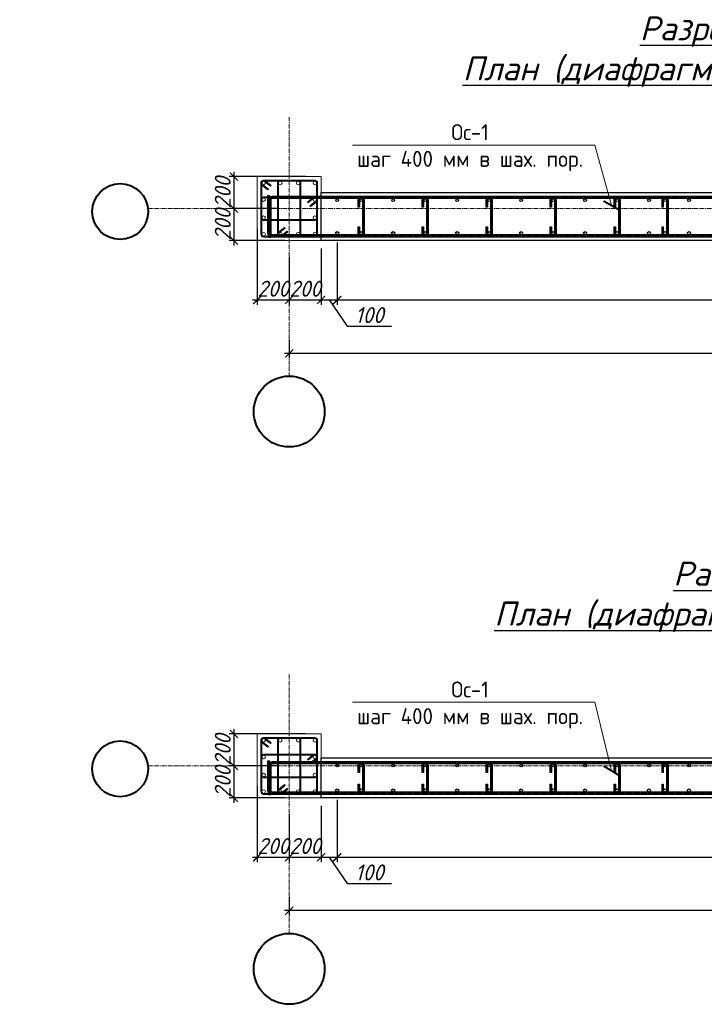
# Model space of a CAD drawing. Header units: millimetres. Extents: x -33345 to 4712671, y -3392 to 121473.
# Tile 1031 of 1056: x 4127090 to 4135651, y 68028 to 80336. Entities that reach past the tile are written whole.
import ezdxf
from ezdxf import colors
from ezdxf.entities.mleader import LeaderData, LeaderLine
from ezdxf.math import Vec2, Vec3

# ---------------------------------------------------------------- set-up
doc = ezdxf.new("R2010")
doc.units = ezdxf.units.MM
for name, pattern in [('AM_DIN_G_W050', [13.75, 9.75, -1.5, 1, -1.5]), ('ГОСТ 2.303 5', [24, 20, -1.5, 1, -1.5]), ('ГОСТ 2.303 6', [12, 8, -1.5, 1, -1.5]), ('осевая', [2, 1.25, -0.25, 0.25, -0.25])]:
    doc.linetypes.add(name, pattern=pattern)
for name, color, linetype, lineweight in [('.', 7, 'Continuous', 15), ('w-line', 7, 'Continuous', 0), ('w-Армирования', 172, 'Continuous', 30), ('КЖ_ОСИ', 1, 'Continuous', 25), ('ос КЖ', 242, 'осевая', 15)]:
    doc.layers.add(name, color=color, linetype=linetype, lineweight=lineweight)
doc.styles.add('_text', font='isocpeui.ttf')
doc.styles.add('GOST-2.304_Type-B', font='GOST Common.ttf')
doc.styles.add('GOST-2.304_Type-B_italic', font='GOST Common Italic.ttf')
doc.styles.add('X-U-RW-01$0$StyleROMANS', font='GOTHIC.TTF')
doc.dimstyles.new('A_100', dxfattribs={"dimtxt": 100, "dimasz": 50, "dimexe": 30, "dimexo": 50, "dimgap": 20, "dimtad": 1, "dimdec": 0, "dimtxsty": 'GOST-2.304_Type-B_italic', "dimblk": 'ARCHTICK', "dimcen": 0, "dimdle": 30, "dimclrd": 256, "dimclre": 256, "dimadec": 0, "dimazin": 0, "dimtfac": 1, "dimtdec": 0, "dimtmove": 0, "dimatfit": 3, "dimfxl": 1, "dimlwd": -1, "dimlwe": -1, "dimarcsym": 1})

# ---------------------------------------------------------------- blocks, each defined once
blk = doc.blocks.new('_ArchTick')
at = {"color": 0, "linetype": 'ByBlock', "const_width": 0.15}
blk.add_lwpolyline([(-0.5, -0.5), (0.5, 0.5)], dxfattribs=at)
blk = doc.blocks.new('*D790')
at = {"transparency": 16777216}
for p, q in [((3979193.3, 1530551.1), (3979193.3, 1530412.1)), ((3973193.3, 1530527.9), (3973193.3, 1530412.1)), ((3979223.3, 1530442.1), (3973163.3, 1530442.1))]:
    blk.add_line(p, q, dxfattribs=at)
at = {"layer": 'Defpoints', "color": 0, "lineweight": 0, "transparency": 16777216}
for p in [(3979193.3, 1530601.1), (3973193.3, 1530577.9), (3973193.3, 1530442.1)]:
    blk.add_point(p, dxfattribs=at)
at = {"transparency": 16777216, "xscale": 50, "yscale": 50, "zscale": 50, "rotation": 180}
blk.add_blockref('_ArchTick', (3973193.3, 1530442.1), dxfattribs=at)
at = {"transparency": 16777216, "xscale": 50, "yscale": 50, "zscale": 50}
blk.add_blockref('_ArchTick', (3979193.3, 1530442.1), dxfattribs=at)
at = {"color": 0, "transparency": 16777216, "insert": (3976193.3, 1530512.1), "char_height": 100, "attachment_point": 5, "style": 'GOST-2.304_Type-B_italic'}
blk.add_mtext('6000', dxfattribs=at)
blk = doc.blocks.new('sg')
at = {"layer": 'w-line', "color": 0, "ltscale": 100}
blk.add_lwpolyline([(-221433862, 49544442), (-221428862, 49544442), (-221428862, 49549442), (-221433862, 49549442)], close=True, dxfattribs=at)
at = {"layer": 'w-Армирования', "color": 0, "lineweight": 13, "ltscale": 100}
for points in [[(-221432986, 49548466), (-221433441, 49548827, -0.736456), (-221433362, 49549082), (-221429362, 49549082, -0.414214), (-221429222, 49548942), (-221429222, 49544942, -0.414214), (-221429362, 49544802), (-221433362, 49544802, -0.414214), (-221433502, 49544942), (-221433502, 49548942, -0.650993), (-221433268, 49549046), (-221432831, 49548700), (-221432782, 49548762), (-221433214, 49549105, 0.651037), (-221433582, 49548942), (-221433582, 49544942, 0.414214), (-221433362, 49544722), (-221429362, 49544722, 0.414214), (-221429142, 49544942), (-221429142, 49548942, 0.414214), (-221429362, 49549162), (-221433362, 49549162, 0.736455), (-221433487, 49548761), (-221433035, 49548403)], [(-221431684, 49545420), (-221432147, 49545053, 0.716172), (-221432062, 49544802), (-221430662, 49544802, 0.414214), (-221430522, 49544942), (-221430522, 49548942, 0.414214), (-221430662, 49549082), (-221432062, 49549082, 0.414214), (-221432202, 49548942), (-221432202, 49544942, 0.645115), (-221431970, 49544837), (-221431530, 49545186), (-221431480, 49545123), (-221431916, 49544778, -0.647456), (-221432282, 49544942), (-221432282, 49548942, -0.414214), (-221432062, 49549162), (-221430662, 49549162, -0.414214), (-221430442, 49548942), (-221430442, 49544942, -0.414214), (-221430662, 49544722), (-221432062, 49544722, -0.740274), (-221432185, 49545124), (-221431734, 49545482)], [(-221429895, 49547398), (-221429455, 49547747, -0.645139), (-221429222, 49547642), (-221429222, 49546242, -0.414214), (-221429362, 49546102), (-221433362, 49546102, -0.414214), (-221433502, 49546242), (-221433502, 49547642, -0.414214), (-221433362, 49547782), (-221429362, 49547782, -0.742415), (-221429285, 49547525), (-221429740, 49547164), (-221429691, 49547102), (-221429239, 49547459, 0.740274), (-221429362, 49547862), (-221433362, 49547862, 0.414214), (-221433582, 49547642), (-221433582, 49546242, 0.414214), (-221433362, 49546022), (-221429362, 49546022, 0.414214), (-221429142, 49546242), (-221429142, 49547642, 0.647459), (-221429508, 49547806), (-221429944, 49547461)]]:
    blk.add_lwpolyline(points, format="xyb", close=True, dxfattribs=at)
for centre in [(-221433362, 49548942), (-221432062, 49548942), (-221430662, 49548942), (-221429362, 49548942), (-221433362, 49547642), (-221429362, 49547642), (-221433362, 49546242), (-221429362, 49546242), (-221433362, 49544942), (-221432062, 49544942), (-221430662, 49544942), (-221429362, 49544942)]:
    blk.add_circle(centre, 140, dxfattribs=at)
at = {"layer": 'КЖ_ОСИ', "color": 0, "linetype": 'AM_DIN_G_W050', "lineweight": 13, "ltscale": 100}
for points in [[(-221432807, 49548731), (-221433250, 49549083, 0.627497), (-221433542, 49548942), (-221433542, 49544942, 0.414214), (-221433362, 49544762), (-221429362, 49544762, 0.414214), (-221429182, 49544942), (-221429182, 49548942, 0.414214), (-221429362, 49549122), (-221433362, 49549122, 0.701633), (-221433477, 49548804), (-221433011, 49548434)], [(-221431505, 49545154), (-221431949, 49544802, -0.630612), (-221432242, 49544942), (-221432242, 49548942, -0.414214), (-221432062, 49549122), (-221430662, 49549122, -0.414214), (-221430482, 49548942), (-221430482, 49544942, -0.414214), (-221430662, 49544762), (-221432062, 49544762, -0.630602), (-221432202, 49545055), (-221431709, 49545451)], [(-221429715, 49547133), (-221429222, 49547529, 0.630612), (-221429362, 49547822), (-221433362, 49547822, 0.414214), (-221433542, 49547642), (-221433542, 49546242, 0.414214), (-221433362, 49546062), (-221429362, 49546062, 0.414214), (-221429182, 49546242), (-221429182, 49547642, 0.630602), (-221429475, 49547782), (-221429919, 49547430)]]:
    blk.add_lwpolyline(points, format="xyb", dxfattribs=at)
blk = doc.blocks.new('*D791')
at = {"transparency": 16777216}
for p, q in [((3972993.3, 1531222.9), (3972993.3, 1530745.9)), ((3973193.3, 1531046.5), (3973193.3, 1530745.9)), ((3972963.3, 1530775.9), (3973223.3, 1530775.9))]:
    blk.add_line(p, q, dxfattribs=at)
at = {"layer": 'Defpoints', "color": 0, "lineweight": 0, "transparency": 16777216}
for p in [(3972993.3, 1531272.9), (3973193.3, 1531096.5), (3973193.3, 1530775.9)]:
    blk.add_point(p, dxfattribs=at)
at = {"transparency": 16777216, "xscale": 50, "yscale": 50, "zscale": 50, "rotation": 180}
blk.add_blockref('_ArchTick', (3972993.3, 1530775.9), dxfattribs=at)
at = {"transparency": 16777216, "xscale": 50, "yscale": 50, "zscale": 50}
blk.add_blockref('_ArchTick', (3973193.3, 1530775.9), dxfattribs=at)
at = {"color": 0, "transparency": 16777216, "insert": (3973093.3, 1530845.9), "char_height": 100, "attachment_point": 5, "style": 'GOST-2.304_Type-B_italic'}
blk.add_mtext('200', dxfattribs=at)
blk = doc.blocks.new('*D792')
at = {"transparency": 16777216}
for p, q in [((3973393.3, 1531096.5), (3973393.3, 1530745.9)), ((3973193.3, 1531046.5), (3973193.3, 1530745.9)), ((3973163.3, 1530775.9), (3973423.3, 1530775.9))]:
    blk.add_line(p, q, dxfattribs=at)
at = {"layer": 'Defpoints', "color": 0, "lineweight": 0, "transparency": 16777216}
for p in [(3973193.3, 1531096.5), (3973393.3, 1531146.5), (3973393.3, 1530775.9)]:
    blk.add_point(p, dxfattribs=at)
at = {"transparency": 16777216, "xscale": 50, "yscale": 50, "zscale": 50, "rotation": 180}
blk.add_blockref('_ArchTick', (3973193.3, 1530775.9), dxfattribs=at)
at = {"transparency": 16777216, "xscale": 50, "yscale": 50, "zscale": 50}
blk.add_blockref('_ArchTick', (3973393.3, 1530775.9), dxfattribs=at)
at = {"color": 0, "transparency": 16777216, "insert": (3973293.3, 1530845.9), "char_height": 100, "attachment_point": 5, "style": 'GOST-2.304_Type-B_italic'}
blk.add_mtext('200', dxfattribs=at)
blk = doc.blocks.new('*D793')
at = {"transparency": 16777216}
for p, q in [((3973393.3, 1531096.5), (3973393.3, 1530745.9)), ((3973493.6, 1531134.4), (3973493.6, 1530745.9)), ((3973363.3, 1530775.9), (3973523.6, 1530775.9)), ((3973443.5, 1530775.9), (3973555.3, 1530610.9)), ((3973555.3, 1530610.9), (3973833.4, 1530610.9))]:
    blk.add_line(p, q, dxfattribs=at)
at = {"layer": 'Defpoints', "color": 0, "lineweight": 0, "transparency": 16777216}
for p in [(3973493.6, 1531184.4), (3973393.3, 1531146.5), (3973493.6, 1530775.9)]:
    blk.add_point(p, dxfattribs=at)
at = {"transparency": 16777216, "xscale": 50, "yscale": 50, "zscale": 50, "rotation": 180}
blk.add_blockref('_ArchTick', (3973393.3, 1530775.9), dxfattribs=at)
at = {"transparency": 16777216, "xscale": 50, "yscale": 50, "zscale": 50}
blk.add_blockref('_ArchTick', (3973493.6, 1530775.9), dxfattribs=at)
at = {"color": 0, "transparency": 16777216, "insert": (3973694.4, 1530680.9), "char_height": 100, "attachment_point": 5, "style": 'GOST-2.304_Type-B_italic'}
blk.add_mtext('100', dxfattribs=at)
blk = doc.blocks.new('*D794')
at = {"transparency": 16777216}
for p, q in [((3973493.6, 1531134.4), (3973493.6, 1530745.9)), ((3978893.6, 1531138.1), (3978893.6, 1530745.9)), ((3973463.6, 1530775.9), (3978923.6, 1530775.9))]:
    blk.add_line(p, q, dxfattribs=at)
at = {"layer": 'Defpoints', "color": 0, "lineweight": 0, "transparency": 16777216}
for p in [(3973493.6, 1531184.4), (3978893.6, 1531188.1), (3978893.6, 1530775.9)]:
    blk.add_point(p, dxfattribs=at)
at = {"transparency": 16777216, "xscale": 50, "yscale": 50, "zscale": 50, "rotation": 180}
blk.add_blockref('_ArchTick', (3973493.6, 1530775.9), dxfattribs=at)
at = {"transparency": 16777216, "xscale": 50, "yscale": 50, "zscale": 50}
blk.add_blockref('_ArchTick', (3978893.6, 1530775.9), dxfattribs=at)
at = {"color": 0, "transparency": 16777216, "insert": (3976193.6, 1530845.9), "char_height": 100, "attachment_point": 5, "style": 'GOST-2.304_Type-B_italic'}
blk.add_mtext('27x200=5400', dxfattribs=at)
blk = doc.blocks.new('*D797')
at = {"transparency": 16777216}
for p, q in [((3973294.9, 1531546.5), (3972817.9, 1531546.5)), ((3972847.9, 1531576.5), (3972847.9, 1531316.5)), ((3973118.5, 1531346.5), (3972817.9, 1531346.5))]:
    blk.add_line(p, q, dxfattribs=at)
at = {"layer": 'Defpoints', "color": 0, "lineweight": 0, "transparency": 16777216}
for p in [(3973344.9, 1531546.5), (3972847.9, 1531346.5), (3973168.5, 1531346.5)]:
    blk.add_point(p, dxfattribs=at)
at = {"transparency": 16777216, "xscale": 50, "yscale": 50, "zscale": 50}
for p, rotation in [((3972847.9, 1531546.5), 90), ((3972847.9, 1531346.5), 270)]:
    blk.add_blockref('_ArchTick', p, dxfattribs=dict(at, rotation=rotation))
at = {"color": 0, "transparency": 16777216, "insert": (3972777.9, 1531446.5), "char_height": 100, "attachment_point": 5, "rotation": 90, "style": 'GOST-2.304_Type-B_italic'}
blk.add_mtext('200', dxfattribs=at)
blk = doc.blocks.new('*D798')
at = {"transparency": 16777216}
for p, q in [((3973118.5, 1531346.5), (3972817.9, 1531346.5)), ((3972847.9, 1531376.5), (3972847.9, 1531116.5)), ((3973168.5, 1531146.5), (3972817.9, 1531146.5))]:
    blk.add_line(p, q, dxfattribs=at)
at = {"layer": 'Defpoints', "color": 0, "lineweight": 0, "transparency": 16777216}
for p in [(3973168.5, 1531346.5), (3972847.9, 1531146.5), (3973218.5, 1531146.5)]:
    blk.add_point(p, dxfattribs=at)
at = {"transparency": 16777216, "xscale": 50, "yscale": 50, "zscale": 50}
for p, rotation in [((3972847.9, 1531346.5), 90), ((3972847.9, 1531146.5), 270)]:
    blk.add_blockref('_ArchTick', p, dxfattribs=dict(at, rotation=rotation))
at = {"color": 0, "transparency": 16777216, "insert": (3972777.9, 1531246.5), "char_height": 100, "attachment_point": 5, "rotation": 90, "style": 'GOST-2.304_Type-B_italic'}
blk.add_mtext('200', dxfattribs=at)
blk = doc.blocks.new('*D803')
at = {"transparency": 16777216}
for p, q in [((3973193.3, 1527044.3), (3973193.3, 1526928.5)), ((3979193.3, 1527067.5), (3979193.3, 1526928.5)), ((3979223.3, 1526958.5), (3973163.3, 1526958.5))]:
    blk.add_line(p, q, dxfattribs=at)
at = {"layer": 'Defpoints', "color": 0, "lineweight": 0, "transparency": 16777216}
for p in [(3973193.3, 1527094.3), (3979193.3, 1527117.5), (3973193.3, 1526958.5)]:
    blk.add_point(p, dxfattribs=at)
at = {"transparency": 16777216, "xscale": 50, "yscale": 50, "zscale": 50, "rotation": 180}
blk.add_blockref('_ArchTick', (3973193.3, 1526958.5), dxfattribs=at)
at = {"transparency": 16777216, "xscale": 50, "yscale": 50, "zscale": 50}
blk.add_blockref('_ArchTick', (3979193.3, 1526958.5), dxfattribs=at)
at = {"color": 0, "transparency": 16777216, "insert": (3976193.3, 1527028.5), "char_height": 100, "attachment_point": 5, "style": 'GOST-2.304_Type-B_italic'}
blk.add_mtext('6000', dxfattribs=at)
blk = doc.blocks.new('*D804')
at = {"transparency": 16777216}
for p, q in [((3972993.3, 1527739.3), (3972993.3, 1527262.3)), ((3973193.3, 1527562.9), (3973193.3, 1527262.3)), ((3972963.3, 1527292.3), (3973223.3, 1527292.3))]:
    blk.add_line(p, q, dxfattribs=at)
at = {"layer": 'Defpoints', "color": 0, "lineweight": 0, "transparency": 16777216}
for p in [(3972993.3, 1527789.3), (3973193.3, 1527612.9), (3973193.3, 1527292.3)]:
    blk.add_point(p, dxfattribs=at)
at = {"transparency": 16777216, "xscale": 50, "yscale": 50, "zscale": 50, "rotation": 180}
blk.add_blockref('_ArchTick', (3972993.3, 1527292.3), dxfattribs=at)
at = {"transparency": 16777216, "xscale": 50, "yscale": 50, "zscale": 50}
blk.add_blockref('_ArchTick', (3973193.3, 1527292.3), dxfattribs=at)
at = {"color": 0, "transparency": 16777216, "insert": (3973093.3, 1527362.3), "char_height": 100, "attachment_point": 5, "style": 'GOST-2.304_Type-B_italic'}
blk.add_mtext('200', dxfattribs=at)
blk = doc.blocks.new('*D805')
at = {"transparency": 16777216}
for p, q in [((3973393.3, 1527612.9), (3973393.3, 1527262.3)), ((3973193.3, 1527562.9), (3973193.3, 1527262.3)), ((3973163.3, 1527292.3), (3973423.3, 1527292.3))]:
    blk.add_line(p, q, dxfattribs=at)
at = {"layer": 'Defpoints', "color": 0, "lineweight": 0, "transparency": 16777216}
for p in [(3973393.3, 1527662.9), (3973193.3, 1527612.9), (3973393.3, 1527292.3)]:
    blk.add_point(p, dxfattribs=at)
at = {"transparency": 16777216, "xscale": 50, "yscale": 50, "zscale": 50, "rotation": 180}
blk.add_blockref('_ArchTick', (3973193.3, 1527292.3), dxfattribs=at)
at = {"transparency": 16777216, "xscale": 50, "yscale": 50, "zscale": 50}
blk.add_blockref('_ArchTick', (3973393.3, 1527292.3), dxfattribs=at)
at = {"color": 0, "transparency": 16777216, "insert": (3973293.3, 1527362.3), "char_height": 100, "attachment_point": 5, "style": 'GOST-2.304_Type-B_italic'}
blk.add_mtext('200', dxfattribs=at)
blk = doc.blocks.new('*D806')
at = {"transparency": 16777216}
for p, q in [((3973493.6, 1527650.8), (3973493.6, 1527262.3)), ((3973393.3, 1527612.9), (3973393.3, 1527262.3)), ((3973363.3, 1527292.3), (3973523.6, 1527292.3)), ((3973443.5, 1527292.3), (3973555.3, 1527127.4)), ((3973555.3, 1527127.4), (3973833.4, 1527127.4))]:
    blk.add_line(p, q, dxfattribs=at)
at = {"layer": 'Defpoints', "color": 0, "lineweight": 0, "transparency": 16777216}
for p in [(3973393.3, 1527662.9), (3973493.6, 1527700.8), (3973493.6, 1527292.3)]:
    blk.add_point(p, dxfattribs=at)
at = {"transparency": 16777216, "xscale": 50, "yscale": 50, "zscale": 50, "rotation": 180}
blk.add_blockref('_ArchTick', (3973393.3, 1527292.3), dxfattribs=at)
at = {"transparency": 16777216, "xscale": 50, "yscale": 50, "zscale": 50}
blk.add_blockref('_ArchTick', (3973493.6, 1527292.3), dxfattribs=at)
at = {"color": 0, "transparency": 16777216, "insert": (3973694.4, 1527197.4), "char_height": 100, "attachment_point": 5, "style": 'GOST-2.304_Type-B_italic'}
blk.add_mtext('100', dxfattribs=at)
blk = doc.blocks.new('*D807')
at = {"transparency": 16777216}
for p, q in [((3973493.6, 1527650.8), (3973493.6, 1527262.3)), ((3978893.6, 1527654.5), (3978893.6, 1527262.3)), ((3973463.6, 1527292.3), (3978923.6, 1527292.3))]:
    blk.add_line(p, q, dxfattribs=at)
at = {"layer": 'Defpoints', "color": 0, "lineweight": 0, "transparency": 16777216}
for p in [(3978893.6, 1527704.5), (3973493.6, 1527700.8), (3978893.6, 1527292.3)]:
    blk.add_point(p, dxfattribs=at)
at = {"transparency": 16777216, "xscale": 50, "yscale": 50, "zscale": 50, "rotation": 180}
blk.add_blockref('_ArchTick', (3973493.6, 1527292.3), dxfattribs=at)
at = {"transparency": 16777216, "xscale": 50, "yscale": 50, "zscale": 50}
blk.add_blockref('_ArchTick', (3978893.6, 1527292.3), dxfattribs=at)
at = {"color": 0, "transparency": 16777216, "insert": (3976193.6, 1527362.3), "char_height": 100, "attachment_point": 5, "style": 'GOST-2.304_Type-B_italic'}
blk.add_mtext('27x200=5400', dxfattribs=at)
blk = doc.blocks.new('*D810')
at = {"transparency": 16777216}
for p, q in [((3972847.9, 1528092.9), (3972847.9, 1527832.9)), ((3973294.9, 1528062.9), (3972817.9, 1528062.9)), ((3973118.5, 1527862.9), (3972817.9, 1527862.9))]:
    blk.add_line(p, q, dxfattribs=at)
at = {"layer": 'Defpoints', "color": 0, "lineweight": 0, "transparency": 16777216}
for p in [(3973344.9, 1528062.9), (3972847.9, 1527862.9), (3973168.5, 1527862.9)]:
    blk.add_point(p, dxfattribs=at)
at = {"transparency": 16777216, "xscale": 50, "yscale": 50, "zscale": 50}
for p, rotation in [((3972847.9, 1528062.9), 90), ((3972847.9, 1527862.9), 270)]:
    blk.add_blockref('_ArchTick', p, dxfattribs=dict(at, rotation=rotation))
at = {"color": 0, "transparency": 16777216, "insert": (3972777.9, 1527962.9), "char_height": 100, "attachment_point": 5, "rotation": 90, "style": 'GOST-2.304_Type-B_italic'}
blk.add_mtext('200', dxfattribs=at)
blk = doc.blocks.new('*D811')
at = {"transparency": 16777216}
for p, q in [((3972847.9, 1527892.9), (3972847.9, 1527632.9)), ((3973118.5, 1527862.9), (3972817.9, 1527862.9)), ((3973168.5, 1527662.9), (3972817.9, 1527662.9))]:
    blk.add_line(p, q, dxfattribs=at)
at = {"layer": 'Defpoints', "color": 0, "lineweight": 0, "transparency": 16777216}
for p in [(3973168.5, 1527862.9), (3972847.9, 1527662.9), (3973218.5, 1527662.9)]:
    blk.add_point(p, dxfattribs=at)
at = {"transparency": 16777216, "xscale": 50, "yscale": 50, "zscale": 50}
for p, rotation in [((3972847.9, 1527862.9), 90), ((3972847.9, 1527662.9), 270)]:
    blk.add_blockref('_ArchTick', p, dxfattribs=dict(at, rotation=rotation))
at = {"color": 0, "transparency": 16777216, "insert": (3972777.9, 1527762.9), "char_height": 100, "attachment_point": 5, "rotation": 90, "style": 'GOST-2.304_Type-B_italic'}
blk.add_mtext('200', dxfattribs=at)
blk = doc.blocks.new('УЫКОН')
at = {"color": 0, "lineweight": 30, "ltscale": 12}
for points in [[(3973058.3, 1531426.5), (3973058.3, 1531194.7, 0.414214), (3973083.5, 1531169.5), (3979298.1, 1531169.5, 0.414214), (3979323.3, 1531194.7), (3979323.3, 1531426.5), (3979309.3, 1531426.5), (3979309.3, 1531194.7, -0.497915), (3979298.1, 1531183.5), (3973083.5, 1531183.5, -0.414214), (3973072.3, 1531194.7), (3973072.3, 1531426.5)], [(3973064, 1531166.5), (3973064, 1531398.3, -0.414214), (3973089.2, 1531423.5), (3979303.8, 1531423.5, -0.414214), (3979329, 1531398.3), (3979329, 1531166.5), (3979315, 1531166.5), (3979315, 1531398.3, 0.497915), (3979303.8, 1531409.5), (3973089.2, 1531409.5, 0.414214), (3973078, 1531398.3), (3973078, 1531166.5)], [(3973632.5, 1531232.5), (3973632.5, 1531193.1, 1), (3973654.1, 1531193.1), (3973654.1, 1531399.9, 1.000001), (3973632.5, 1531399.9), (3973632.5, 1531355.3), (3973624.5, 1531355.3), (3973624.5, 1531399.9, -1), (3973662.1, 1531399.9), (3973662.1, 1531193.1, -1), (3973624.5, 1531193.1), (3973624.5, 1531232.5)], [(3974032.5, 1531232.5), (3974032.5, 1531193.1, 1), (3974054.1, 1531193.1), (3974054.1, 1531399.9, 1.000001), (3974032.5, 1531399.9), (3974032.5, 1531355.3), (3974024.5, 1531355.3), (3974024.5, 1531399.9, -1), (3974062.1, 1531399.9), (3974062.1, 1531193.1, -1), (3974024.5, 1531193.1), (3974024.5, 1531232.5)], [(3974432.5, 1531232.5), (3974432.5, 1531193.1, 1), (3974454.1, 1531193.1), (3974454.1, 1531399.9, 1.000001), (3974432.5, 1531399.9), (3974432.5, 1531355.3), (3974424.5, 1531355.3), (3974424.5, 1531399.9, -1), (3974462.1, 1531399.9), (3974462.1, 1531193.1, -1), (3974424.5, 1531193.1), (3974424.5, 1531232.5)], [(3974832.5, 1531232.5), (3974832.5, 1531193.1, 1), (3974854.1, 1531193.1), (3974854.1, 1531399.9, 1.000001), (3974832.5, 1531399.9), (3974832.5, 1531355.3), (3974824.5, 1531355.3), (3974824.5, 1531399.9, -1), (3974862.1, 1531399.9), (3974862.1, 1531193.1, -1), (3974824.5, 1531193.1), (3974824.5, 1531232.5)], [(3975232.5, 1531232.5), (3975232.5, 1531193.1, 1), (3975254.1, 1531193.1), (3975254.1, 1531399.9, 1.000001), (3975232.5, 1531399.9), (3975232.5, 1531355.3), (3975224.5, 1531355.3), (3975224.5, 1531399.9, -1), (3975262.1, 1531399.9), (3975262.1, 1531193.1, -1), (3975224.5, 1531193.1), (3975224.5, 1531232.5)], [(3975532.5, 1531232.5), (3975532.5, 1531193.1, 1), (3975554.1, 1531193.1), (3975554.1, 1531399.9, 1.000001), (3975532.5, 1531399.9), (3975532.5, 1531355.3), (3975524.5, 1531355.3), (3975524.5, 1531399.9, -1), (3975562.1, 1531399.9), (3975562.1, 1531193.1, -1), (3975524.5, 1531193.1), (3975524.5, 1531232.5)], [(3973058.3, 1527892.9), (3973058.3, 1527711.1, 0.414214), (3973083.5, 1527685.9), (3979298.1, 1527685.9, 0.414214), (3979323.3, 1527711.1), (3979323.3, 1527892.9), (3979309.3, 1527892.9), (3979309.3, 1527711.1, -0.497915), (3979298.1, 1527699.9), (3973083.5, 1527699.9, -0.414214), (3973072.3, 1527711.1), (3973072.3, 1527892.9)], [(3973064, 1527682.9), (3973064, 1527864.7, -0.414214), (3973089.2, 1527889.9), (3979303.8, 1527889.9, -0.414214), (3979329, 1527864.7), (3979329, 1527682.9), (3979315, 1527682.9), (3979315, 1527864.7, 0.497915), (3979303.8, 1527875.9), (3973089.2, 1527875.9, 0.414214), (3973078, 1527864.7), (3973078, 1527682.9)], [(3973632.5, 1527748.9), (3973632.5, 1527709.5, 1), (3973654.1, 1527709.5), (3973654.1, 1527866.3, 1.000001), (3973632.5, 1527866.3), (3973632.5, 1527821.8), (3973624.5, 1527821.8), (3973624.5, 1527866.3, -1), (3973662.1, 1527866.3), (3973662.1, 1527709.5, -1), (3973624.5, 1527709.5), (3973624.5, 1527748.9)], [(3974032.5, 1527748.9), (3974032.5, 1527709.5, 1), (3974054.1, 1527709.5), (3974054.1, 1527866.3, 1.000001), (3974032.5, 1527866.3), (3974032.5, 1527821.8), (3974024.5, 1527821.8), (3974024.5, 1527866.3, -1), (3974062.1, 1527866.3), (3974062.1, 1527709.5, -1), (3974024.5, 1527709.5), (3974024.5, 1527748.9)], [(3974432.5, 1527748.9), (3974432.5, 1527709.5, 1), (3974454.1, 1527709.5), (3974454.1, 1527866.3, 1.000001), (3974432.5, 1527866.3), (3974432.5, 1527821.8), (3974424.5, 1527821.8), (3974424.5, 1527866.3, -1), (3974462.1, 1527866.3), (3974462.1, 1527709.5, -1), (3974424.5, 1527709.5), (3974424.5, 1527748.9)], [(3974832.5, 1527748.9), (3974832.5, 1527709.5, 1), (3974854.1, 1527709.5), (3974854.1, 1527866.3, 1.000001), (3974832.5, 1527866.3), (3974832.5, 1527821.8), (3974824.5, 1527821.8), (3974824.5, 1527866.3, -1), (3974862.1, 1527866.3), (3974862.1, 1527709.5, -1), (3974824.5, 1527709.5), (3974824.5, 1527748.9)], [(3975232.5, 1527748.9), (3975232.5, 1527709.5, 1), (3975254.1, 1527709.5), (3975254.1, 1527866.3, 1.000001), (3975232.5, 1527866.3), (3975232.5, 1527821.8), (3975224.5, 1527821.8), (3975224.5, 1527866.3, -1), (3975262.1, 1527866.3), (3975262.1, 1527709.5, -1), (3975224.5, 1527709.5), (3975224.5, 1527748.9)], [(3975532.5, 1527748.9), (3975532.5, 1527709.5, 1), (3975554.1, 1527709.5), (3975554.1, 1527866.3, 1.000001), (3975532.5, 1527866.3), (3975532.5, 1527821.8), (3975524.5, 1527821.8), (3975524.5, 1527866.3, -1), (3975562.1, 1527866.3), (3975562.1, 1527709.5, -1), (3975524.5, 1527709.5), (3975524.5, 1527748.9)]]:
    blk.add_lwpolyline(points, format="xyb", close=True, dxfattribs=at)
at = {"color": 0, "linetype": 'ГОСТ 2.303 5'}
for points in [[(3979316.3, 1531426.5), (3979316.3, 1531194.7, -0.414214), (3979298.1, 1531176.5), (3973083.5, 1531176.5, -0.414214), (3973065.3, 1531194.7), (3973065.3, 1531426.5)], [(3979322, 1531166.5), (3979322, 1531398.3, 0.414214), (3979303.8, 1531416.5), (3973089.2, 1531416.5, 0.414214), (3973071, 1531398.3), (3973071, 1531166.5)], [(3979316.3, 1527892.9), (3979316.3, 1527711.1, -0.414214), (3979298.1, 1527692.9), (3973083.5, 1527692.9, -0.414214), (3973065.3, 1527711.1), (3973065.3, 1527892.9)], [(3979322, 1527682.9), (3979322, 1527864.7, 0.414214), (3979303.8, 1527882.9), (3973089.2, 1527882.9, 0.414214), (3973071, 1527864.7), (3973071, 1527682.9)]]:
    blk.add_lwpolyline(points, format="xyb", dxfattribs=at)
for points in [[(3973393.3, 1531446.5), (3978993.3, 1531446.5), (3978993.3, 1531146.5), (3973393.3, 1531146.5)], [(3973393.3, 1527912.9), (3978993.3, 1527912.9), (3978993.3, 1527662.9), (3973393.3, 1527662.9)]]:
    blk.add_lwpolyline(points, close=True)
at = {"color": 0, "linetype": 'ГОСТ 2.303 6'}
for points in [[(3973628.5, 1531232.5), (3973628.5, 1531193.1, 1), (3973658.1, 1531193.1), (3973658.1, 1531399.9, 1), (3973628.5, 1531399.9), (3973628.5, 1531355.3)], [(3974028.5, 1531232.5), (3974028.5, 1531193.1, 1), (3974058.1, 1531193.1), (3974058.1, 1531399.9, 1), (3974028.5, 1531399.9), (3974028.5, 1531355.3)], [(3974428.5, 1531232.5), (3974428.5, 1531193.1, 1), (3974458.1, 1531193.1), (3974458.1, 1531399.9, 1), (3974428.5, 1531399.9), (3974428.5, 1531355.3)], [(3974828.5, 1531232.5), (3974828.5, 1531193.1, 1), (3974858.1, 1531193.1), (3974858.1, 1531399.9, 1), (3974828.5, 1531399.9), (3974828.5, 1531355.3)], [(3975228.5, 1531232.5), (3975228.5, 1531193.1, 1), (3975258.1, 1531193.1), (3975258.1, 1531399.9, 1), (3975228.5, 1531399.9), (3975228.5, 1531355.3)], [(3975528.5, 1531232.5), (3975528.5, 1531193.1, 1), (3975558.1, 1531193.1), (3975558.1, 1531399.9, 1), (3975528.5, 1531399.9), (3975528.5, 1531355.3)], [(3973628.5, 1527748.9), (3973628.5, 1527709.5, 1), (3973658.1, 1527709.5), (3973658.1, 1527866.3, 1), (3973628.5, 1527866.3), (3973628.5, 1527821.8)], [(3974028.5, 1527748.9), (3974028.5, 1527709.5, 1), (3974058.1, 1527709.5), (3974058.1, 1527866.3, 1), (3974028.5, 1527866.3), (3974028.5, 1527821.8)], [(3974428.5, 1527748.9), (3974428.5, 1527709.5, 1), (3974458.1, 1527709.5), (3974458.1, 1527866.3, 1), (3974428.5, 1527866.3), (3974428.5, 1527821.8)], [(3974828.5, 1527748.9), (3974828.5, 1527709.5, 1), (3974858.1, 1527709.5), (3974858.1, 1527866.3, 1), (3974828.5, 1527866.3), (3974828.5, 1527821.8)], [(3975228.5, 1527748.9), (3975228.5, 1527709.5, 1), (3975258.1, 1527709.5), (3975258.1, 1527866.3, 1), (3975228.5, 1527866.3), (3975228.5, 1527821.8)], [(3975528.5, 1527748.9), (3975528.5, 1527709.5, 1), (3975558.1, 1527709.5), (3975558.1, 1527866.3, 1), (3975528.5, 1527866.3), (3975528.5, 1527821.8)]]:
    blk.add_lwpolyline(points, format="xyb", dxfattribs=at)
at = {"lineweight": 40}
for centre, radius in [((3972136.5, 1531328.2), 174.7), ((3973193.3, 1530078.2), 221.5), ((3972136.5, 1527844.6), 174.7), ((3973193.3, 1526594.7), 221.5)]:
    blk.add_circle(centre, radius, dxfattribs=at)
at = {"color": 0, "lineweight": 30, "ltscale": 4}
for centre, radius in [((3973493.3, 1531399.9), 9), ((3973643.3, 1531399.9), 9), ((3973843.3, 1531399.9), 9), ((3974043.3, 1531399.9), 9), ((3974243.3, 1531399.9), 9), ((3974443.3, 1531399.9), 9), ((3974643.3, 1531399.9), 9), ((3974843.3, 1531399.9), 9), ((3975043.3, 1531399.9), 9), ((3975243.3, 1531399.9), 9), ((3975443.3, 1531399.9), 9), ((3975543.3, 1531399.9), 9), ((3975693.3, 1531399.9), 9), ((3973493.3, 1531193.1), 9.6), ((3973643.3, 1531193.1), 9.6), ((3973843.3, 1531193.1), 9.6), ((3974043.3, 1531193.1), 9.6), ((3974243.3, 1531193.1), 9.6), ((3974443.3, 1531193.1), 9.6), ((3974643.3, 1531193.1), 9.6), ((3974843.3, 1531193.1), 9.6), ((3975043.3, 1531193.1), 9.6), ((3975243.3, 1531193.1), 9.6), ((3975443.3, 1531193.1), 9.6), ((3975543.3, 1531193.1), 9.6), ((3975693.3, 1531193.1), 9.6), ((3973493.3, 1527866.3), 9), ((3973643.3, 1527866.3), 9), ((3973843.3, 1527866.3), 9), ((3974043.3, 1527866.3), 9), ((3974243.3, 1527866.3), 9), ((3974443.3, 1527866.3), 9), ((3974643.3, 1527866.3), 9), ((3974843.3, 1527866.3), 9), ((3975043.3, 1527866.3), 9), ((3975243.3, 1527866.3), 9), ((3975443.3, 1527866.3), 9), ((3975543.3, 1527866.3), 9), ((3975693.3, 1527866.3), 9), ((3973493.3, 1527709.5), 9.6), ((3973643.3, 1527709.5), 9.6), ((3973843.3, 1527709.5), 9.6), ((3974043.3, 1527709.5), 9.6), ((3974243.3, 1527709.5), 9.6), ((3974443.3, 1527709.5), 9.6), ((3974643.3, 1527709.5), 9.6), ((3974843.3, 1527709.5), 9.6), ((3975043.3, 1527709.5), 9.6), ((3975243.3, 1527709.5), 9.6), ((3975443.3, 1527709.5), 9.6), ((3975543.3, 1527709.5), 9.6), ((3975693.3, 1527709.5), 9.6)]:
    blk.add_circle(centre, radius, dxfattribs=at)
at = {"layer": 'ос КЖ', "lineweight": 15, "ltscale": 20}
for p, q in [((3973193.3, 1531917.3), (3973193.3, 1530299.7)), ((3973193.3, 1528433.7), (3973193.3, 1526816.2))]:
    blk.add_line(p, q, dxfattribs=at)
for points in [[(3979769.3, 1531346.5), (3979068.8, 1531346.5), (3973459, 1531346.5), (3972311.2, 1531346.5)], [(3979769.3, 1527862.9), (3979068.8, 1527862.9), (3973459, 1527862.9), (3972311.2, 1527862.9)]]:
    blk.add_lwpolyline(points, dxfattribs=at)
at = {"lineweight": 13, "xscale": 0.07999999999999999, "yscale": 0.07999999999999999, "zscale": 0.07999999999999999}
for p in [(21687702.3, -2432408.9), (21687702.3, -2435892.5)]:
    blk.add_blockref('sg', p, dxfattribs=at)
at = {"ltscale": 20, "char_height": 150, "width": 7656.631, "attachment_point": 5, "style": '_text'}
for s, insert in [('{\\LРазрез А-А \\PПлан (диафрагма жесткости Дж-5) }', (3975924, 1532327.5)), ('{\\LРазрез Б-Б\\PПлан (диафрагма жесткости Дж-5) }', (3976121.4, 1528919.7))]:
    blk.add_mtext(s, dxfattribs=dict(at, insert=insert))
for base, p1, p2, picture, middle in [((3972847.9, 1531346.5), (3973344.9, 1531546.5), (3973168.5, 1531346.5), '*D797', (3972847.9, 1531446.5)), ((3972847.9, 1531146.5), (3973168.5, 1531346.5), (3973218.5, 1531146.5), '*D798', (3972847.9, 1531246.5)), ((3972847.9, 1527862.9), (3973344.9, 1528062.9), (3973168.5, 1527862.9), '*D810', (3972847.9, 1527962.9)), ((3972847.9, 1527662.9), (3973168.5, 1527862.9), (3973218.5, 1527662.9), '*D811', (3972847.9, 1527762.9))]:
    dim = blk.add_linear_dim(base=base, p1=p1, p2=p2, angle=270, dimstyle='A_100', override={"dimtmove": 1})
    dim.commit()
    dim.dimension.update_dxf_attribs({"geometry": picture, "text_midpoint": middle, "dimtype": 128})
for base, p1, p2, picture, middle in [((3973193.3, 1530775.9), (3972993.3, 1531272.9), (3973193.3, 1531096.5), '*D791', (3973093.3, 1530775.9)), ((3973493.6, 1530775.9), (3973393.3, 1531146.5), (3973493.6, 1531184.4), '*D793', (3973575.3, 1530610.9)), ((3973393.3, 1530775.9), (3973193.3, 1531096.5), (3973393.3, 1531146.5), '*D792', (3973293.3, 1530775.9)), ((3973193.3, 1527292.3), (3972993.3, 1527789.3), (3973193.3, 1527612.9), '*D804', (3973093.3, 1527292.3)), ((3973393.3, 1527292.3), (3973193.3, 1527612.9), (3973393.3, 1527662.9), '*D805', (3973293.3, 1527292.3)), ((3973493.6, 1527292.3), (3973393.3, 1527662.9), (3973493.6, 1527700.8), '*D806', (3973575.3, 1527127.4))]:
    dim = blk.add_linear_dim(base=base, p1=p1, p2=p2, dimstyle='A_100', override={"dimtmove": 1})
    dim.commit()
    dim.dimension.update_dxf_attribs({"geometry": picture, "text_midpoint": middle, "dimtype": 128})
for base, p1, p2, picture, middle in [((3978893.6, 1530775.9), (3973493.6, 1531184.4), (3978893.6, 1531188.1), '*D794', (3976193.6, 1530845.9)), ((3978893.6, 1527292.3), (3973493.6, 1527700.8), (3978893.6, 1527704.5), '*D807', (3976193.6, 1527362.3))]:
    dim = blk.add_linear_dim(base=base, p1=p1, p2=p2, text='27x200=<>', dimstyle='A_100')
    dim.commit()
    dim.dimension.update_dxf_attribs({"geometry": picture, "text_midpoint": middle})
for base, p1, p2, picture, middle in [((3973193.3, 1530442.1), (3979193.3, 1530601.1), (3973193.3, 1530577.9), '*D790', (3976193.3, 1530512.1)), ((3973193.3, 1526958.5), (3979193.3, 1527117.5), (3973193.3, 1527094.3), '*D803', (3976193.3, 1527028.5))]:
    dim = blk.add_linear_dim(base=base, p1=p1, p2=p2, angle=180, dimstyle='A_100')
    dim.commit()
    dim.dimension.update_dxf_attribs({"geometry": picture, "text_midpoint": middle})
ml = blk.add_multileader_mtext('Standard')
ml.set_content('Ос-1\\Pшаг 400 мм в шах. пор.', color=256, style='GOST-2.304_Type-B')
ml.set_leader_properties()
ml.set_arrow_properties(name='ARCHTICK')
ml.build(insert=Vec2(0, 0))
ml.multileader.update_dxf_attribs({"text_left_attachment_type": 6, "text_right_attachment_type": 6, "arrow_head_size": 80})
ctx = ml.context
ctx.base_point, ctx.char_height, ctx.arrow_head_size, ctx.plane_origin = Vec3(3973154, 1531744.3), 100, 80, Vec3(3976420, 1531539.1)
ctx.left_attachment, ctx.right_attachment, ctx.text_align_type = 6, 6, 1
notes = []
notes.append((ctx, [(0, (1, 1, 0), (3975104.1, 1531744.3), (-1, 0), 8, [(0, [(3975208.1, 1531366.3)], 0, [])])]))
ctx.mtext.insert, ctx.mtext.rotation, ctx.mtext.alignment, ctx.mtext.flow_direction = Vec3(3974323.9, 1531874.3), 6.283185, 2, 5
ml = blk.add_multileader_mtext('Standard')
ml.set_content('Ос-1\\Pшаг 400 мм в шах. пор.', color=256, style='GOST-2.304_Type-B')
ml.set_leader_properties()
ml.set_arrow_properties(name='ARCHTICK')
ml.build(insert=Vec2(0, 0))
ml.multileader.update_dxf_attribs({"text_left_attachment_type": 6, "text_right_attachment_type": 6, "arrow_head_size": 80})
ctx = ml.context
ctx.base_point, ctx.char_height, ctx.arrow_head_size, ctx.plane_origin = Vec3(3973154, 1528260.8), 100, 80, Vec3(3976420, 1528055.5)
ctx.left_attachment, ctx.right_attachment, ctx.text_align_type = 6, 6, 1
notes.append((ctx, [(0, (1, 1, 0), (3975104.1, 1528260.8), (-1, 0), 8, [(0, [(3975208.1, 1527832.8)], 0, [])])]))
ctx.mtext.insert, ctx.mtext.rotation, ctx.mtext.alignment, ctx.mtext.flow_direction = Vec3(3974323.9, 1528390.8), 6.283185, 2, 5
for ctx, leaders in notes:
    for number, flags, end, landing, length, lines in leaders:
        leader = LeaderData()
        leader.index, (leader.has_last_leader_line, leader.has_dogleg_vector, leader.attachment_direction) = number, flags
        leader.last_leader_point, leader.dogleg_vector, leader.dogleg_length = Vec3(end), Vec3(landing), length
        for number, points, colour, breaks in lines:
            line = LeaderLine()
            line.index, line.vertices, line.color, line.breaks = number, Vec3.list(points), colors.encode_raw_color(colour), breaks
            leader.lines.append(line)
        ctx.leaders.append(leader)

msp = doc.modelspace()

# ---------------------------------------------------------------- block references
at = {"color": 177, "lineweight": 0, "true_color": 0x293189, "xscale": 2, "yscale": 2, "zscale": 2}
msp.add_blockref('УЫКОН', (-3815926.574, -2984718.59), dxfattribs=at)

# ---------------------------------------------------------------- texts
at = {"layer": '.', "char_height": 300, "attachment_point": 1, "style": 'X-U-RW-01$0$StyleROMANS'}
for s, insert, width in [('\\pi1269.0585;{\\LАрматурная сетка СГ-1\\P\\pi288.19514;}(разработана на 1 пог.м. длины)', (3758878.772, 71756.199, -2718483), 7399.29987), ('\\pi1358.97214;{\\LАрматурная сетка СГ-2\\P\\pi418.08158;}(разработана на 1 пог.м. длины)', (3775335.782, 71495.041, -2718483), 7659.07275)]:
    msp.add_mtext(s, dxfattribs=dict(at, insert=insert, width=width))

doc.saveas('drawing.dxf')
